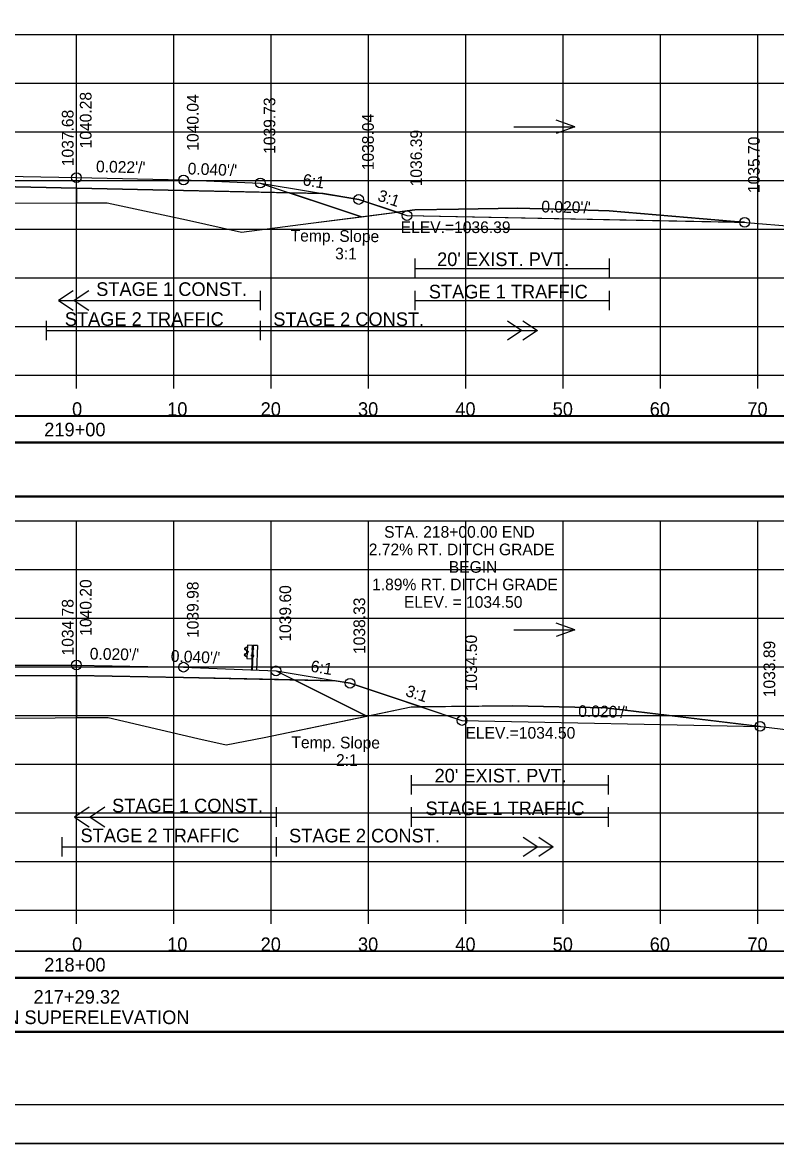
# Model space of a CAD drawing. Extents: x 1370565 to 1374448, y 301010 to 304637.
# Drawn here: x 1373363.3 to 1373440.7, y 302791.7 to 302906.9 of the extents above; entities that cross this region are included whole.
import ezdxf

# ---------------------------------------------------------------- set-up
doc = ezdxf.new("R2010")
doc.units = 0
for name, color, linetype in [('Default', 7, 'Continuous'), ('R_Alt Surface', 7, 'Continuous'), ('R_Axis', 7, 'Continuous'), ('R_Axis Annot', 7, 'Continuous'), ('R_Border', 7, 'Continuous'), ('R_Contours', 7, 'Continuous'), ('R_Drive', 7, 'Continuous'), ('R_Exist Surface', 7, 'Continuous'), ('R_Fin Surface', 7, 'Continuous'), ('R_Grid', 7, 'Continuous'), ('R_No Plot', 7, 'Continuous'), ('R_Proposed Road', 7, 'Continuous'), ('R_Water', 7, 'Continuous'), ('R_Water Annot', 7, 'Continuous'), ('R_Xsect Elev', 7, 'Continuous'), ('R_Xsect Slope', 7, 'Continuous')]:
    doc.layers.add(name, color=color, linetype=linetype)

# ---------------------------------------------------------------- blocks, each defined once
blk = doc.blocks.new('GUARDRAIL RT_P')
at = {"layer": 'R_Proposed Road'}
for p, q in [((-1.17, 2.3), (-1.06, 2.36)), ((-1.16, 2.29), (-1.06, 2.34)), ((-1.02, 1.15), (-1.02, 2.51)), ((-0.53, 2.52), (-0.52, 2.52)), ((-0.53, 2.52), (-0.46, 2.51)), ((-0.49, 0), (-0.49, 2.52)), ((-0.03, 2.52), (-0.03, 0)), ((0, 2.52), (0, 0)), ((-1.3, 2.2), (-1.17, 2.3)), ((-1.17, 1.35), (-1.3, 1.46)), ((-1.12, 1.95), (-1.29, 2.05)), ((-1.16, 1.37), (-1.29, 1.48)), ((-1.28, 2.18), (-1.16, 2.29)), ((-1.11, 1.97), (-1.28, 2.07)), ((-1.27, 1.62), (-1.12, 1.71)), ((-1.26, 1.6), (-1.1, 1.69)), ((-1.06, 1.29), (-1.17, 1.35)), ((-1.05, 1.31), (-1.16, 1.37)), ((-1.09, 1.77), (-1.09, 1.9)), ((-1.06, 1.77), (-1.06, 1.9)), ((-1.01, 1.77), (-1.01, 1.89)), ((-1.01, 1.89), (-0.96, 1.89)), ((-1.01, 1.86), (-0.96, 1.86)), ((-1.01, 1.8), (-0.97, 1.8)), ((-1.01, 1.8), (-0.96, 1.8)), ((-1.01, 1.77), (-0.96, 1.77)), ((-0.96, 1.78), (-0.96, 1.88)), ((-0.53, 2.21), (-0.58, 2.21)), ((-0.58, 2.21), (-0.58, 2.08)), ((-0.58, 2.15), (-0.52, 2.15)), ((-0.53, 2.08), (-0.58, 2.08)), ((-0.58, 1.4), (-0.58, 1.53)), ((-0.58, 1.53), (-0.53, 1.53)), ((-0.58, 1.46), (-0.52, 1.46)), ((-0.58, 1.4), (-0.53, 1.4)), ((-0.46, 2.09), (-0.46, 2.21)), ((-0.46, 2.21), (-0.41, 2.21)), ((-0.46, 2.18), (-0.41, 2.18)), ((-0.46, 2.12), (-0.41, 2.12)), ((-0.46, 2.12), (-0.41, 2.12)), ((-0.46, 2.09), (-0.41, 2.09)), ((-0.45, 1.4), (-0.45, 1.53)), ((-0.45, 1.53), (-0.4, 1.53)), ((-0.45, 1.49), (-0.4, 1.49)), ((-0.45, 1.43), (-0.4, 1.43)), ((-0.45, 1.43), (-0.4, 1.43)), ((-0.45, 1.4), (-0.4, 1.4)), ((-0.4, 2.11), (-0.4, 2.2)), ((-0.39, 1.42), (-0.39, 1.51)), ((-0.52, 1.15), (-0.49, 1.15))]:
    blk.add_line(p, q, dxfattribs=at)
for points in [[(-1.05, 2.52), (-1.05, 1.15), (-0.52, 1.15), (-0.53, 2.52)], [(-1.01, 1.91), (-1.01, 1.75), (-1.02, 1.75), (-1.02, 1.91)], [(-0.95, 1.86), (-0.95, 1.8), (-0.93, 1.8), (-0.93, 1.86)], [(-0.58, 2.21), (-0.58, 2.08), (-0.53, 2.08), (-0.53, 2.21)], [(-0.58, 1.53), (-0.58, 1.4), (-0.53, 1.4), (-0.53, 1.53)], [(-0.45, 2.23), (-0.45, 2.07), (-0.46, 2.07), (-0.46, 2.23)], [(-0.44, 1.55), (-0.44, 1.38), (-0.45, 1.38), (-0.45, 1.55)], [(-0.4, 2.18), (-0.4, 2.12), (-0.37, 2.12), (-0.37, 2.18)], [(-0.39, 1.49), (-0.39, 1.43), (-0.36, 1.43), (-0.36, 1.49)]]:
    blk.add_lwpolyline(points, close=True, dxfattribs=at)
blk.add_lwpolyline([(0, 2.52), (-0.46, 2.51), (-0.45, 0)], dxfattribs=at)
for centre, radius, start, end in [((-1.25, 2.13), 0.0856, 122.0217, 240.7501), ((-1.22, 1.52), 0.109, 120.88, 214.7816), ((-1.25, 2.13), 0.062, 122.0217, 240.7501), ((-1.22, 1.52), 0.0854, 120.88, 214.7816), ((-1.08, 1.83), 0.0453, 93.9303, 257.0446), ((-1.15, 1.89), 0.0622, 4.9556, 61.894), ((-1.15, 1.89), 0.0865, 4.9556, 61.894), ((-1.13, 1.76), 0.0462, 293.1464, 8.2196), ((-1.13, 1.76), 0.0703, 293.1464, 8.2196), ((-0.98, 1.88), 0.022, 317.7756, 45.4255), ((-1.05, 1.83), 0.0922, 339.7423, 20.2577), ((-0.98, 1.78), 0.025, 323.3766, 39.0666), ((-0.42, 2.2), 0.022, 317.7756, 45.4255), ((-0.49, 2.15), 0.0922, 339.7423, 20.2577), ((-0.43, 2.1), 0.025, 323.3766, 39.0666), ((-0.41, 1.51), 0.022, 317.7756, 45.4255), ((-0.48, 1.46), 0.0922, 339.7423, 20.2577), ((-0.41, 1.41), 0.025, 323.3766, 39.0666)]:
    blk.add_arc(centre, radius, start, end, dxfattribs=at)

msp = doc.modelspace()

# ---------------------------------------------------------------- linework, layer by layer
at = {"layer": 'Default'}
for points in [[(1373219.61, 302863.7), (1373518.02, 302863.7), (1373518.02, 302866.41), (1373219.61, 302866.41)], [(1373219.61, 302858.13), (1373518.02, 302858.13), (1373518.02, 302863.65), (1373219.61, 302863.65)], [(1373219.61, 302808.7), (1373518.02, 302808.7), (1373518.02, 302811.41), (1373219.61, 302811.41)], [(1373219.61, 302803.13), (1373518.02, 302803.13), (1373518.02, 302808.65), (1373219.61, 302808.65)]]:
    msp.add_lwpolyline(points, close=True, dxfattribs=at)
at = {"layer": 'R_Alt Surface'}
for points in [[(1373339.07, 302889.73), (1373357.81, 302890.1), (1373368.81, 302889.86), (1373379.81, 302889.62), (1373394.15, 302889.31)], [(1373368.48, 302879.31), (1373366.98, 302878.31), (1373368.48, 302877.31)], [(1373370.08, 302879.31), (1373368.58, 302878.31), (1373370.08, 302877.31)], [(1373366.98, 302878.31), (1373387.69, 302878.31)], [(1373365.69, 302876.24), (1373365.69, 302874.24)], [(1373387.69, 302876.24), (1373387.69, 302874.24)], [(1373387.69, 302876.24), (1373387.69, 302874.24)], [(1373413.08, 302876.24), (1373414.58, 302875.24), (1373413.08, 302874.24)], [(1373414.68, 302876.24), (1373416.18, 302875.24), (1373414.68, 302874.24)], [(1373365.69, 302875.24), (1373387.69, 302875.24)], [(1373387.69, 302875.24), (1373416.18, 302875.24)], [(1373344.31, 302839.49), (1373357.81, 302839.76), (1373368.81, 302839.78), (1373379.81, 302839.56), (1373395.39, 302839.25)], [(1373370.11, 302826.24), (1373368.61, 302825.24), (1373370.11, 302824.24)], [(1373371.71, 302826.24), (1373370.21, 302825.24), (1373371.71, 302824.24)], [(1373368.61, 302825.24), (1373389.31, 302825.24)], [(1373367.31, 302823.17), (1373367.31, 302821.17)], [(1373389.31, 302823.17), (1373389.31, 302821.17)], [(1373389.31, 302823.17), (1373389.31, 302821.17)], [(1373414.71, 302823.17), (1373416.21, 302822.17), (1373414.71, 302821.17)], [(1373416.3, 302823.17), (1373417.8, 302822.17), (1373416.3, 302821.17)], [(1373367.31, 302822.17), (1373389.31, 302822.17)], [(1373389.31, 302822.17), (1373417.8, 302822.17)]]:
    msp.add_lwpolyline(points, dxfattribs=at)
at = {"layer": 'R_Axis'}
for p, q in [((1373218.81, 302870.66), (1373518.81, 302870.66)), ((1373368.81, 302869.26), (1373368.81, 302870.66)), ((1373378.81, 302869.26), (1373378.81, 302870.66)), ((1373388.81, 302869.26), (1373388.81, 302870.66)), ((1373398.81, 302869.26), (1373398.81, 302870.66)), ((1373408.81, 302869.26), (1373408.81, 302870.66)), ((1373418.81, 302869.26), (1373418.81, 302870.66)), ((1373428.81, 302869.26), (1373428.81, 302870.66)), ((1373438.81, 302869.26), (1373438.81, 302870.66)), ((1373218.81, 302815.66), (1373518.81, 302815.66)), ((1373368.81, 302814.26), (1373368.81, 302815.66)), ((1373378.81, 302814.26), (1373378.81, 302815.66)), ((1373388.81, 302814.26), (1373388.81, 302815.66)), ((1373398.81, 302814.26), (1373398.81, 302815.66)), ((1373408.81, 302814.26), (1373408.81, 302815.66)), ((1373418.81, 302814.26), (1373418.81, 302815.66)), ((1373428.81, 302814.26), (1373428.81, 302815.66)), ((1373438.81, 302814.26), (1373438.81, 302815.66))]:
    msp.add_line(p, q, dxfattribs=at)
for points in [[(1373403.58, 302882.62), (1373403.58, 302880.62)], [(1373403.58, 302881.62), (1373423.53, 302881.62)], [(1373423.53, 302882.62), (1373423.53, 302880.62)], [(1373387.69, 302879.31), (1373387.69, 302877.31)], [(1373403.58, 302879.31), (1373403.58, 302877.31)], [(1373423.53, 302879.31), (1373423.53, 302877.31)], [(1373403.58, 302878.31), (1373423.53, 302878.31)], [(1373403.18, 302829.55), (1373403.18, 302827.55)], [(1373403.18, 302828.55), (1373423.42, 302828.55)], [(1373423.42, 302829.55), (1373423.42, 302827.55)], [(1373389.31, 302826.24), (1373389.31, 302824.24)], [(1373403.18, 302826.24), (1373403.18, 302824.24)], [(1373423.42, 302826.24), (1373423.42, 302824.24)], [(1373403.18, 302825.24), (1373423.42, 302825.24)]]:
    msp.add_lwpolyline(points, dxfattribs=at)
at = {"layer": 'R_Border'}
msp.add_line((1373526.99, 302795.66), (1373210.81, 302795.66), dxfattribs=at)
at = {"layer": 'R_Contours'}
for p, q in [((1373379.81, 302889.62), (1373368.81, 302889.86)), ((1373368.81, 302889.86), (1373368.81, 302888.35)), ((1373368.81, 302888.35), (1373368.81, 302889.86)), ((1373390.7, 302889.39), (1373379.81, 302889.62)), ((1373394.15, 302889.31), (1373390.7, 302889.39)), ((1373390.7, 302889.39), (1373398.11, 302886.92)), ((1373398.11, 302886.92), (1373390.7, 302889.39)), ((1373398.11, 302886.92), (1373401.76, 302887.39)), ((1373401.76, 302887.39), (1373402.76, 302887.05)), ((1373402.76, 302887.05), (1373436.4, 302886.38)), ((1373437.45, 302886.36), (1373436.4, 302886.45)), ((1373436.4, 302886.38), (1373437.45, 302886.36)), ((1373379.81, 302839.56), (1373368.81, 302839.78)), ((1373368.81, 302839.78), (1373368.81, 302835.45)), ((1373368.81, 302835.45), (1373368.81, 302839.78)), ((1373391.18, 302839.33), (1373379.81, 302839.56)), ((1373398.63, 302835.6), (1373391.18, 302839.33)), ((1373395.39, 302839.25), (1373391.18, 302839.33)), ((1373391.18, 302839.33), (1373398.63, 302835.6)), ((1373396.92, 302838.99), (1373395.39, 302839.25)), ((1373404.21, 302836.57), (1373396.92, 302838.99)), ((1373404.21, 302836.57), (1373408.41, 302835.16)), ((1373408.41, 302835.16), (1373439.04, 302834.55))]:
    msp.add_line(p, q, dxfattribs=at)
for points in [[(1373368.81, 302889.86), (1373357.81, 302890.1), (1373339.07, 302889.73)], [(1373335.12, 302888.41), (1373348.41, 302888.33), (1373368.81, 302888.35)], [(1373401.76, 302887.39), (1373397.81, 302888.7), (1373394.15, 302889.31)], [(1373368.81, 302888.35), (1373371.95, 302888.35), (1373380.12, 302886.61), (1373385.78, 302885.35), (1373392.89, 302886.25), (1373398.11, 302886.92)], [(1373436.4, 302886.45), (1373423.53, 302887.53), (1373419.13, 302887.67), (1373414.15, 302887.81), (1373408.06, 302887.71), (1373403.58, 302887.62), (1373401.76, 302887.39)], [(1373436.4, 302886.38), (1373436.4, 302886.45)], [(1373436.4, 302886.45), (1373436.4, 302886.38)], [(1373368.81, 302839.78), (1373357.81, 302839.76), (1373344.31, 302839.49)], [(1373398.63, 302835.6), (1373403.18, 302836.55), (1373404.21, 302836.57)], [(1373439.04, 302834.55), (1373424.32, 302836.33), (1373423.42, 302836.44), (1373423.21, 302836.45), (1373413.59, 302836.68), (1373404.21, 302836.57)], [(1373331.31, 302835.15), (1373366.63, 302835.43), (1373368.81, 302835.45)], [(1373368.81, 302835.45), (1373372.08, 302835.47), (1373381.28, 302833.3), (1373384.2, 302832.65), (1373388.1, 302833.4), (1373398.63, 302835.6)]]:
    msp.add_lwpolyline(points, dxfattribs=at)
at = {"layer": 'R_Drive'}
for points in [[(1373219.61, 302863.76), (1373518.02, 302863.76), (1373518.02, 302866.46), (1373219.61, 302866.46)], [(1373219.61, 302858.24), (1373518.02, 302858.24), (1373518.02, 302863.76), (1373219.61, 302863.76)], [(1373219.61, 302808.76), (1373518.02, 302808.76), (1373518.02, 302811.46), (1373219.61, 302811.46)], [(1373219.61, 302803.24), (1373518.02, 302803.24), (1373518.02, 302808.76), (1373219.61, 302808.76)]]:
    msp.add_lwpolyline(points, close=True, dxfattribs=at)
at = {"layer": 'R_Exist Surface'}
for points in [[(1373311.55, 302888.97), (1373319.2, 302888.9), (1373321.54, 302888.84), (1373322.07, 302888.48), (1373348.41, 302888.33), (1373371.95, 302888.35), (1373380.12, 302886.61), (1373385.78, 302885.35), (1373392.89, 302886.25), (1373403.58, 302887.62), (1373408.06, 302887.71), (1373414.15, 302887.81), (1373419.13, 302887.67), (1373423.53, 302887.53), (1373436.4, 302886.45), (1373443.84, 302885.82), (1373449.01, 302886.5), (1373458.02, 302887.74), (1373490.99, 302887.66), (1373518.81, 302887.6)], [(1373310.99, 302835.59), (1373326.58, 302835.25), (1373329.42, 302835.14), (1373366.63, 302835.43), (1373372.08, 302835.47), (1373381.28, 302833.3), (1373384.2, 302832.65), (1373388.1, 302833.4), (1373403.18, 302836.55), (1373403.27, 302836.55), (1373413.59, 302836.68), (1373423.21, 302836.45), (1373423.42, 302836.44), (1373424.32, 302836.33), (1373445.92, 302833.72), (1373458.21, 302835.46), (1373459.8, 302835.68), (1373463.17, 302835.67), (1373518.81, 302835.26)]]:
    msp.add_lwpolyline(points, dxfattribs=at)
at = {"layer": 'R_Fin Surface'}
for p, q in [((1373387.69, 302890.39), (1373398.11, 302886.92)), ((1373389.31, 302840.26), (1373398.63, 302835.6))]:
    msp.add_line(p, q, dxfattribs=at)
for points in [[(1373322.64, 302888.47), (1373328.98, 302886.36), (1373339.81, 302889.97), (1373348.31, 302891.39), (1373357.81, 302891.18), (1373368.81, 302890.95), (1373379.81, 302890.71), (1373387.69, 302890.39), (1373397.81, 302888.7), (1373402.76, 302887.05), (1373437.45, 302886.36)], [(1373330.56, 302835.15), (1373330.93, 302835.03), (1373331.31, 302835.15), (1373348.31, 302840.82), (1373357.81, 302840.84), (1373368.81, 302840.86), (1373379.81, 302840.64), (1373389.31, 302840.26), (1373396.92, 302838.99), (1373408.41, 302835.16), (1373439.04, 302834.55)]]:
    msp.add_lwpolyline(points, dxfattribs=at)
at = {"layer": 'R_Grid'}
for p, q in [((1373218.81, 302905.66), (1373518.81, 302905.66)), ((1373368.81, 302870.66), (1373368.81, 302905.66)), ((1373378.81, 302870.66), (1373378.81, 302905.66)), ((1373388.81, 302870.66), (1373388.81, 302905.66)), ((1373398.81, 302870.66), (1373398.81, 302905.66)), ((1373408.81, 302870.66), (1373408.81, 302905.66)), ((1373418.81, 302870.66), (1373418.81, 302905.66)), ((1373428.81, 302870.66), (1373428.81, 302905.66)), ((1373438.81, 302870.66), (1373438.81, 302905.66)), ((1373218.81, 302900.66), (1373518.81, 302900.66)), ((1373218.81, 302895.66), (1373518.81, 302895.66)), ((1373218.81, 302890.66), (1373518.81, 302890.66)), ((1373218.81, 302885.66), (1373518.81, 302885.66)), ((1373218.81, 302880.66), (1373518.81, 302880.66)), ((1373218.81, 302875.66), (1373518.81, 302875.66)), ((1373218.81, 302870.66), (1373518.81, 302870.66)), ((1373218.81, 302855.66), (1373518.81, 302855.66)), ((1373368.81, 302815.66), (1373368.81, 302855.66)), ((1373378.81, 302815.66), (1373378.81, 302855.66)), ((1373388.81, 302815.66), (1373388.81, 302855.66)), ((1373398.81, 302815.66), (1373398.81, 302855.66)), ((1373408.81, 302815.66), (1373408.81, 302855.66)), ((1373418.81, 302815.66), (1373418.81, 302855.66)), ((1373428.81, 302815.66), (1373428.81, 302855.66)), ((1373438.81, 302815.66), (1373438.81, 302855.66)), ((1373218.81, 302850.66), (1373518.81, 302850.66)), ((1373218.81, 302845.66), (1373518.81, 302845.66)), ((1373218.81, 302840.66), (1373518.81, 302840.66)), ((1373218.81, 302835.66), (1373518.81, 302835.66)), ((1373218.81, 302830.66), (1373518.81, 302830.66)), ((1373218.81, 302825.66), (1373518.81, 302825.66)), ((1373218.81, 302820.66), (1373518.81, 302820.66)), ((1373218.81, 302815.66), (1373518.81, 302815.66))]:
    msp.add_line(p, q, dxfattribs=at)
at = {"layer": 'R_No Plot'}
msp.add_line((1373198.41, 302791.69), (1373531.75, 302791.69), dxfattribs=at)
for points in [[(1373198.41, 303005.02), (1373531.75, 303005.02), (1373531.75, 302791.68), (1373198.41, 302791.68)], [(1373444.73, 303001.12), (1373464.35, 303001.12), (1373464.35, 302991.24), (1373480.47, 302991.24), (1373503.67, 302991.24), (1373503.67, 302966.91), (1373526.99, 302966.91), (1373526.99, 302795.66), (1373210.81, 302795.66), (1373210.81, 303001.12)]]:
    msp.add_lwpolyline(points, close=True, dxfattribs=at)
for centre in [(1373368.81, 302890.95), (1373379.81, 302890.71), (1373387.69, 302890.39), (1373397.81, 302888.7), (1373402.76, 302887.05), (1373437.45, 302886.36), (1373368.81, 302840.86), (1373379.81, 302840.64), (1373389.31, 302840.26), (1373396.92, 302838.99), (1373408.41, 302835.16), (1373439.04, 302834.55)]:
    msp.add_circle(centre, 0.5, dxfattribs=at)
at = {"layer": 'R_Water Annot'}
for p, q in [((1373420.01, 302896.18), (1373418.09, 302896.86)), ((1373413.73, 302896.18), (1373420.01, 302896.18)), ((1373420.01, 302896.18), (1373418.09, 302895.49)), ((1373420.01, 302844.46), (1373418.09, 302845.15)), ((1373413.73, 302844.46), (1373420.01, 302844.46)), ((1373420.01, 302844.46), (1373418.09, 302843.78))]:
    msp.add_line(p, q, dxfattribs=at)
at = {"layer": 'R_Xsect Elev'}
for p, q in [((1373368.81, 302888.35), (1373368.81, 302898.35)), ((1373368.81, 302835.45), (1373368.81, 302848.44))]:
    msp.add_line(p, q, dxfattribs=at)

# ---------------------------------------------------------------- block references
at = {"layer": 'Default', "rotation": -2.3221839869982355}
msp.add_blockref('GUARDRAIL RT_P', (1373387.32, 302840.34), dxfattribs=at)

# ---------------------------------------------------------------- texts
at = {"layer": 'R_Axis Annot'}
for s, p in [("20' EXIST. PVT.", (1373405.86, 302881.86)), ('0', (1373368.36, 302866.46)), ('10', (1373378.13, 302866.46)), ('20', (1373387.73, 302866.46)), ('30', (1373397.73, 302866.46)), ('40', (1373407.73, 302866.46)), ('50', (1373417.73, 302866.46)), ('60', (1373427.7, 302866.46)), ('70', (1373437.73, 302866.46)), ('219+00', (1373365.5, 302864.36)), ("20' EXIST. PVT.", (1373405.6, 302828.79)), ('0', (1373368.36, 302811.46)), ('10', (1373378.13, 302811.46)), ('20', (1373387.73, 302811.46)), ('30', (1373397.73, 302811.46)), ('40', (1373407.73, 302811.46)), ('50', (1373417.73, 302811.46)), ('60', (1373427.7, 302811.46)), ('70', (1373437.73, 302811.46)), ('218+00', (1373365.5, 302809.36)), ('217+29.32', (1373364.4, 302806.06)), ('BEGIN SUPERELEVATION', (1373357.12, 302803.96))]:
    msp.add_text(s, height=1.4, dxfattribs=at).set_placement(p)
at = {"layer": 'R_Water'}
for s, p in [('STAGE 1 CONST.', (1373370.84, 302878.79)), ('STAGE 1 TRAFFIC', (1373405.01, 302878.53)), ('STAGE 2 TRAFFIC', (1373367.61, 302875.71)), ('STAGE 2 CONST.', (1373389.03, 302875.7)), ('STAGE 1 CONST.', (1373372.47, 302825.72)), ('STAGE 1 TRAFFIC', (1373404.67, 302825.43)), ('STAGE 2 TRAFFIC', (1373369.23, 302822.65)), ('STAGE 2 CONST.', (1373390.65, 302822.63))]:
    msp.add_text(s, height=1.4, dxfattribs=at).set_placement(p)
at = {"layer": 'R_Xsect Elev'}
for s, p in [('1040.28', (1373370.36, 302893.95)), ('1040.04', (1373381.36, 302893.71)), ('1039.73', (1373389.24, 302893.39)), ('1037.68', (1373368.51, 302892.12)), ('1038.04', (1373399.36, 302891.7)), ('1036.39', (1373404.31, 302890.05)), ('1035.70', (1373439, 302889.36)), ('1040.20', (1373370.36, 302843.86)), ('1039.98', (1373381.36, 302843.64)), ('1039.60', (1373390.86, 302843.26)), ('1034.78', (1373368.51, 302841.84)), ('1038.33', (1373398.47, 302841.99)), ('1034.50', (1373409.96, 302838.16)), ('1033.89', (1373440.59, 302837.55))]:
    msp.add_text(s, height=1.2, rotation=90, dxfattribs=at).set_placement(p)
for s, p in [('ELEV.=1036.39', (1373402.12, 302885.25)), ('STA. 218+00.00 END', (1373400.42, 302853.94)), ('2.72% RT. DITCH GRADE', (1373398.84, 302852.14)), ('BEGIN', (1373407.06, 302850.34)), ('1.89% RT. DITCH GRADE', (1373399.18, 302848.54)), ('ELEV. = 1034.50', (1373402.45, 302846.74)), ('ELEV.=1034.50', (1373408.77, 302833.29))]:
    msp.add_text(s, height=1.2, dxfattribs=at).set_placement(p)
at = {"layer": 'R_Xsect Slope'}
for s, rotation, p in [("0.022'/'", 358.7615, (1373370.81, 302891.5)), ("0.040'/'", 357.7094, (1373380.22, 302891.29)), ('6:1', 350.5191, (1373391.99, 302890.18)), ('3:1', 341.5651, (1373399.66, 302888.61)), ("0.020'/'", 358.8542, (1373416.56, 302887.38)), ('Temp. Slope ', 359.5158, (1373390.81, 302884.39)), ('3:1', 359.5158, (1373395.38, 302882.55)), ("0.020'/'", 358.8542, (1373370.17, 302841.43)), ("0.040'/'", 357.7094, (1373378.48, 302841.2)), ('6:1', 350.5191, (1373392.8, 302840.19)), ('3:1', 341.5651, (1373402.53, 302837.71)), ("0.020'/'", 358.8542, (1373420.35, 302835.53)), ('Temp. Slope ', 359.7063, (1373390.89, 302832.32)), ('2:1', 359.7063, (1373395.47, 302830.5))]:
    msp.add_text(s, height=1.2, rotation=rotation, dxfattribs=at).set_placement(p)

doc.saveas('drawing.dxf')
